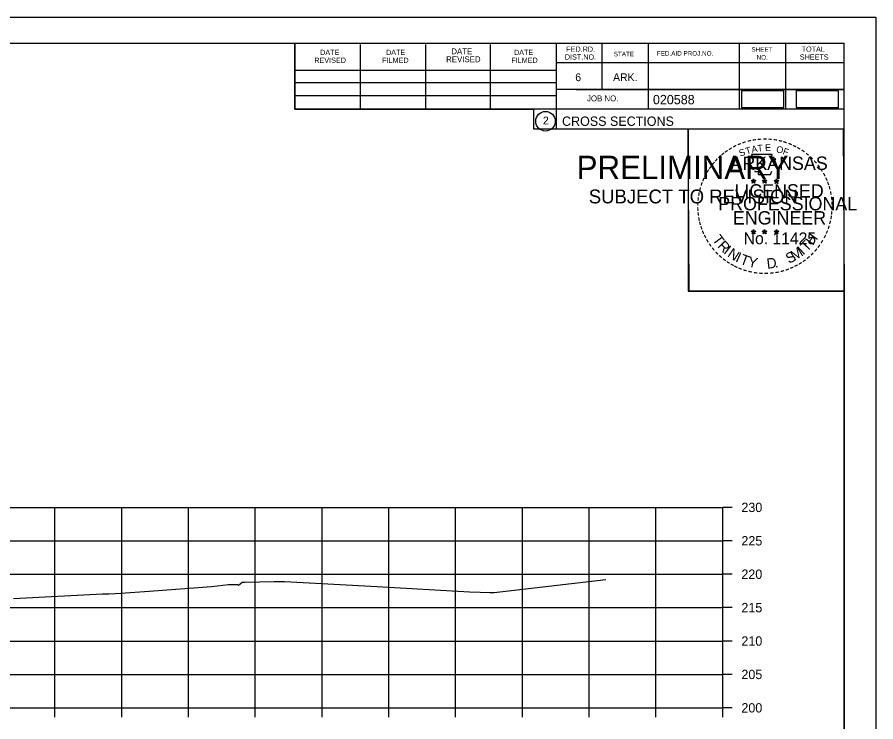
# Model space of a CAD drawing. Extents: x 1368968 to 1369915, y 377395 to 380381.
# Drawn here: x 1369786.1 to 1369914.7, y 378355.9 to 378461.4 of the extents above; entities that cross this region are included whole.
import ezdxf

# ---------------------------------------------------------------- set-up
doc = ezdxf.new("R2010")
doc.units = 0
for name, color, linetype in [('Default', 7, 'Continuous'), ('S_BREAKLINE_ANNOT', 7, 'Continuous'), ('S_BRIDGE', 7, 'Continuous'), ('S_BRIDGE_ANNOT', 7, 'Continuous'), ('S_BUILDING_ANNOT', 7, 'Continuous'), ('S_CAL_CORNER', 7, 'Continuous'), ('S_CTL_TABLE', 7, 'Continuous'), ('S_DITCHLINE_ANNOT', 7, 'Continuous'), ('S_DROP_INLET', 7, 'Continuous')]:
    doc.layers.add(name, color=color, linetype=linetype)

msp = doc.modelspace()

# ---------------------------------------------------------------- linework, layer by layer
at = {"layer": 'Default'}
for points in [[(1369894.57, 378447.86), (1369900.91, 378447.86), (1369900.91, 378450.38), (1369894.57, 378450.38)], [(1369902.8, 378447.85), (1369909.14, 378447.85), (1369909.14, 378450.37), (1369902.8, 378450.37)]]:
    msp.add_lwpolyline(points, close=True, dxfattribs=at)
at = {"layer": 'S_BREAKLINE_ANNOT'}
for p, q in [((1369891.78, 378358.03), (1369891.78, 378388.03)), ((1369893.18, 378388.03), (1369891.78, 378388.03)), ((1369893.18, 378383.03), (1369891.78, 378383.03)), ((1369893.18, 378378.03), (1369891.78, 378378.03)), ((1369893.18, 378373.03), (1369891.78, 378373.03)), ((1369893.18, 378368.03), (1369891.78, 378368.03)), ((1369893.18, 378363.03), (1369891.78, 378363.03)), ((1369611.78, 378358.03), (1369891.78, 378358.03)), ((1369791.78, 378356.63), (1369791.78, 378358.03)), ((1369801.78, 378356.63), (1369801.78, 378358.03)), ((1369811.78, 378356.63), (1369811.78, 378358.03)), ((1369821.78, 378356.63), (1369821.78, 378358.03)), ((1369831.78, 378356.63), (1369831.78, 378358.03)), ((1369841.78, 378356.63), (1369841.78, 378358.03)), ((1369851.78, 378356.63), (1369851.78, 378358.03)), ((1369861.78, 378356.63), (1369861.78, 378358.03)), ((1369871.78, 378356.63), (1369871.78, 378358.03)), ((1369881.78, 378356.63), (1369881.78, 378358.03)), ((1369891.78, 378356.63), (1369891.78, 378358.03)), ((1369893.18, 378358.03), (1369891.78, 378358.03))]:
    msp.add_line(p, q, dxfattribs=at)
at = {"layer": 'S_BRIDGE_ANNOT'}
for p, q in [((1369593.78, 378457.49), (1369909.96, 378457.49)), ((1369827.7, 378447.61), (1369827.7, 378457.49)), ((1369866.86, 378457.49), (1369866.86, 378444.69)), ((1369873.7, 378457.49), (1369873.7, 378450.55)), ((1369880.64, 378457.49), (1369880.64, 378447.61)), ((1369894.22, 378457.49), (1369894.22, 378447.61)), ((1369901.16, 378457.49), (1369901.16, 378447.61)), ((1369909.96, 378252.03), (1369909.96, 378457.49)), ((1369837.56, 378447.61), (1369837.56, 378457.29)), ((1369847.32, 378447.61), (1369847.32, 378457.29)), ((1369857, 378447.61), (1369857, 378457.29)), ((1369909.96, 378454.55), (1369866.86, 378454.55)), ((1369909.96, 378454.57), (1369909.96, 378454.57)), ((1369827.7, 378453.47), (1369866.86, 378453.47)), ((1369827.7, 378451.61), (1369866.86, 378451.61)), ((1369909.96, 378450.55), (1369866.86, 378450.55)), ((1369869.82, 378450.55), (1369909.96, 378450.55)), ((1369827.7, 378447.61), (1369827.7, 378449.67)), ((1369827.7, 378449.67), (1369866.86, 378449.67)), ((1369909.96, 378447.61), (1369827.7, 378447.61)), ((1369866.86, 378444.69), (1369909.96, 378444.69))]:
    msp.add_line(p, q, dxfattribs=at)
msp.add_circle((1369865.24, 378445.82), 1.47, dxfattribs=at)
at = {"layer": 'S_BUILDING_ANNOT'}
for p, q in [((1369896.04, 378436.94), (1369896.39, 378436.83)), ((1369896.04, 378436.94), (1369896.29, 378436.9)), ((1369896.04, 378436.94), (1369896.28, 378436.82)), ((1369896.39, 378437.2), (1369896.35, 378436.95)), ((1369896.39, 378436.83), (1369896.39, 378437.2)), ((1369896.39, 378437.2), (1369896.44, 378436.95)), ((1369896.74, 378436.94), (1369896.39, 378436.83)), ((1369896.74, 378436.94), (1369896.45, 378436.9)), ((1369896.74, 378436.94), (1369896.53, 378436.84)), ((1369897.71, 378436.94), (1369898.06, 378436.83)), ((1369897.71, 378436.94), (1369897.96, 378436.9)), ((1369897.71, 378436.94), (1369897.95, 378436.82)), ((1369898.06, 378437.2), (1369898.02, 378436.95)), ((1369898.06, 378436.83), (1369898.06, 378437.2)), ((1369898.06, 378437.2), (1369898.11, 378436.95)), ((1369898.41, 378436.94), (1369898.06, 378436.83)), ((1369898.41, 378436.94), (1369898.12, 378436.9)), ((1369898.41, 378436.94), (1369898.2, 378436.84)), ((1369899.48, 378436.93), (1369899.82, 378436.82)), ((1369899.48, 378436.93), (1369899.73, 378436.89)), ((1369899.48, 378436.93), (1369899.71, 378436.81)), ((1369899.82, 378437.19), (1369899.78, 378436.93)), ((1369899.82, 378436.82), (1369899.82, 378437.19)), ((1369899.82, 378437.19), (1369899.87, 378436.94)), ((1369900.17, 378436.93), (1369899.82, 378436.82)), ((1369900.17, 378436.93), (1369899.89, 378436.88)), ((1369900.17, 378436.93), (1369899.97, 378436.83)), ((1369896.17, 378436.54), (1369896.39, 378436.83)), ((1369896.17, 378436.54), (1369896.3, 378436.78)), ((1369896.17, 378436.54), (1369896.39, 378436.75)), ((1369896.6, 378436.54), (1369896.39, 378436.83)), ((1369896.6, 378436.54), (1369896.39, 378436.75)), ((1369896.6, 378436.54), (1369896.47, 378436.83)), ((1369897.84, 378436.54), (1369898.06, 378436.83)), ((1369897.84, 378436.54), (1369897.97, 378436.78)), ((1369897.84, 378436.54), (1369898.06, 378436.75)), ((1369898.27, 378436.54), (1369898.06, 378436.83)), ((1369898.27, 378436.54), (1369898.06, 378436.75)), ((1369898.27, 378436.54), (1369898.14, 378436.83)), ((1369899.61, 378436.52), (1369899.82, 378436.82)), ((1369899.61, 378436.52), (1369899.73, 378436.77)), ((1369899.61, 378436.52), (1369899.82, 378436.74)), ((1369900.04, 378436.52), (1369899.82, 378436.82)), ((1369900.04, 378436.52), (1369899.82, 378436.74)), ((1369900.04, 378436.52), (1369899.9, 378436.82)), ((1369896.04, 378429.37), (1369896.39, 378429.26)), ((1369896.04, 378429.37), (1369896.29, 378429.33)), ((1369896.04, 378429.37), (1369896.27, 378429.25)), ((1369896.17, 378428.96), (1369896.39, 378429.26)), ((1369896.17, 378428.96), (1369896.3, 378429.21)), ((1369896.17, 378428.96), (1369896.38, 378429.18)), ((1369896.39, 378429.63), (1369896.35, 378429.37)), ((1369896.6, 378428.96), (1369896.38, 378429.18)), ((1369896.39, 378429.26), (1369896.39, 378429.63)), ((1369896.39, 378429.63), (1369896.44, 378429.38)), ((1369896.73, 378429.37), (1369896.39, 378429.26)), ((1369896.6, 378428.96), (1369896.39, 378429.26)), ((1369896.73, 378429.37), (1369896.45, 378429.32)), ((1369896.6, 378428.96), (1369896.46, 378429.25)), ((1369896.73, 378429.37), (1369896.53, 378429.27)), ((1369897.71, 378429.37), (1369898.06, 378429.26)), ((1369897.71, 378429.37), (1369897.96, 378429.33)), ((1369897.71, 378429.37), (1369897.94, 378429.25)), ((1369897.84, 378428.96), (1369898.06, 378429.26)), ((1369897.84, 378428.96), (1369897.97, 378429.21)), ((1369897.84, 378428.96), (1369898.05, 378429.18)), ((1369898.06, 378429.63), (1369898.01, 378429.37)), ((1369898.27, 378428.96), (1369898.05, 378429.18)), ((1369898.06, 378429.26), (1369898.06, 378429.63)), ((1369898.06, 378429.63), (1369898.1, 378429.38)), ((1369898.4, 378429.37), (1369898.06, 378429.26)), ((1369898.27, 378428.96), (1369898.06, 378429.26)), ((1369898.4, 378429.37), (1369898.12, 378429.32)), ((1369898.27, 378428.96), (1369898.13, 378429.25)), ((1369898.4, 378429.37), (1369898.2, 378429.27)), ((1369899.47, 378429.36), (1369899.82, 378429.25)), ((1369899.47, 378429.36), (1369899.73, 378429.32)), ((1369899.47, 378429.36), (1369899.71, 378429.24)), ((1369899.61, 378428.95), (1369899.82, 378429.25)), ((1369899.61, 378428.95), (1369899.73, 378429.2)), ((1369899.61, 378428.95), (1369899.82, 378429.17)), ((1369899.82, 378429.62), (1369899.78, 378429.36)), ((1369899.82, 378429.25), (1369899.82, 378429.62)), ((1369899.82, 378429.62), (1369899.87, 378429.37)), ((1369900.17, 378429.36), (1369899.82, 378429.25)), ((1369900.04, 378428.95), (1369899.82, 378429.25)), ((1369900.04, 378428.95), (1369899.82, 378429.17)), ((1369900.17, 378429.36), (1369899.88, 378429.31)), ((1369900.04, 378428.95), (1369899.9, 378429.24)), ((1369900.17, 378429.36), (1369899.97, 378429.26))]:
    msp.add_line(p, q, dxfattribs=at)
for points in [[(1369896.08, 378440.82), (1369896.35, 378440)], [(1369899.59, 378439.9), (1369899.74, 378440.18), (1369899.05, 378440.16), (1369899.2, 378440.82), (1369896.08, 378440.82)], [(1369896.57, 378438.4), (1369896.57, 378438.31), (1369897.14, 378438.29), (1369897.08, 378437.82), (1369898.95, 378437.82), (1369899.15, 378438.36)], [(1369896.39, 378437.2), (1369896.6, 378436.54), (1369896.04, 378436.94), (1369896.74, 378436.94), (1369896.17, 378436.54), (1369896.39, 378437.2)], [(1369898.06, 378437.2), (1369898.27, 378436.54), (1369897.71, 378436.94), (1369898.41, 378436.94), (1369897.84, 378436.54), (1369898.06, 378437.2)], [(1369899.82, 378437.19), (1369900.04, 378436.52), (1369899.48, 378436.93), (1369900.17, 378436.93), (1369899.61, 378436.52), (1369899.82, 378437.19)], [(1369896.39, 378429.63), (1369896.6, 378428.96), (1369896.04, 378429.37), (1369896.73, 378429.37), (1369896.17, 378428.96), (1369896.39, 378429.63)], [(1369898.06, 378429.63), (1369898.27, 378428.96), (1369897.71, 378429.37), (1369898.4, 378429.37), (1369897.84, 378428.96), (1369898.06, 378429.63)], [(1369899.82, 378429.62), (1369900.04, 378428.95), (1369899.47, 378429.36), (1369900.17, 378429.36), (1369899.61, 378428.95), (1369899.82, 378429.62)]]:
    msp.add_lwpolyline(points, dxfattribs=at)
for centre, radius in [((1369896.39, 378436.83), 0.172), ((1369896.39, 378436.83), 0.145), ((1369896.39, 378436.83), 0.116), ((1369896.39, 378436.83), 0.0991), ((1369896.39, 378436.83), 0.0747), ((1369896.39, 378436.83), 0.0495), ((1369896.39, 378436.83), 0.0296), ((1369898.06, 378436.83), 0.172), ((1369898.06, 378436.83), 0.145), ((1369898.06, 378436.83), 0.116), ((1369898.06, 378436.83), 0.0991), ((1369898.06, 378436.83), 0.0747), ((1369898.06, 378436.83), 0.0495), ((1369898.06, 378436.83), 0.0296), ((1369899.82, 378436.82), 0.172), ((1369899.82, 378436.82), 0.145), ((1369899.82, 378436.82), 0.116), ((1369899.82, 378436.82), 0.0991), ((1369899.82, 378436.82), 0.0747), ((1369899.82, 378436.82), 0.0495), ((1369899.82, 378436.82), 0.0296), ((1369896.39, 378429.26), 0.172), ((1369896.39, 378429.26), 0.145), ((1369896.39, 378429.26), 0.116), ((1369896.39, 378429.26), 0.0991), ((1369896.39, 378429.26), 0.0747), ((1369896.39, 378429.26), 0.0495), ((1369896.39, 378429.26), 0.0296), ((1369898.05, 378429.26), 0.172), ((1369898.05, 378429.26), 0.145), ((1369898.05, 378429.26), 0.116), ((1369898.05, 378429.26), 0.0991), ((1369898.05, 378429.26), 0.0747), ((1369898.05, 378429.26), 0.0495), ((1369898.05, 378429.26), 0.0296), ((1369899.82, 378429.25), 0.172), ((1369899.82, 378429.25), 0.145), ((1369899.82, 378429.25), 0.116), ((1369899.82, 378429.25), 0.0991), ((1369899.82, 378429.25), 0.0747), ((1369899.82, 378429.25), 0.0495), ((1369899.82, 378429.25), 0.0296)]:
    msp.add_circle(centre, radius, dxfattribs=at)
at = {"layer": 'S_CTL_TABLE'}
msp.add_lwpolyline([(1369785.58, 378374.41), (1369798.88, 378375.07), (1369799.86, 378375.11), (1369800.81, 378375.14), (1369801.64, 378375.18), (1369805.87, 378375.48), (1369815.22, 378376.21), (1369817.75, 378376.49), (1369819.14, 378376.49), (1369819.27, 378376.4), (1369819.77, 378376.8), (1369819.82, 378376.85), (1369820.24, 378376.85), (1369824.59, 378376.95), (1369826.17, 378376.95), (1369840.01, 378376.18), (1369853.87, 378375.4), (1369855.44, 378375.32), (1369856.85, 378375.29), (1369857.55, 378375.29), (1369874.26, 378377.22)], dxfattribs=at)
at = {"layer": 'S_DITCHLINE_ANNOT'}
for p, q in [((1369611.78, 378388.03), (1369891.78, 378388.03)), ((1369791.78, 378358.03), (1369791.78, 378388.03)), ((1369801.78, 378358.03), (1369801.78, 378388.03)), ((1369811.78, 378358.03), (1369811.78, 378388.03)), ((1369821.78, 378358.03), (1369821.78, 378388.03)), ((1369831.78, 378358.03), (1369831.78, 378388.03)), ((1369841.78, 378358.03), (1369841.78, 378388.03)), ((1369851.78, 378358.03), (1369851.78, 378388.03)), ((1369861.78, 378358.03), (1369861.78, 378388.03)), ((1369871.78, 378358.03), (1369871.78, 378388.03)), ((1369881.78, 378358.03), (1369881.78, 378388.03)), ((1369891.78, 378358.03), (1369891.78, 378388.03)), ((1369611.78, 378383.03), (1369891.78, 378383.03)), ((1369611.78, 378378.03), (1369891.78, 378378.03)), ((1369611.78, 378373.03), (1369891.78, 378373.03)), ((1369611.78, 378368.03), (1369891.78, 378368.03)), ((1369611.78, 378363.03), (1369891.78, 378363.03)), ((1369611.78, 378358.03), (1369891.78, 378358.03))]:
    msp.add_line(p, q, dxfattribs=at)
at = {"layer": 'S_DROP_INLET'}
for p, q in [((1369581.38, 378461.38), (1369914.71, 378461.38)), ((1369885.99, 378422.23), (1369885.99, 378422.23))]:
    msp.add_line(p, q, dxfattribs=at)
for points in [[(1369581.37, 378461.38), (1369914.71, 378461.38), (1369914.71, 378248.05), (1369581.37, 378248.05)], [(1369827.7, 378457.49), (1369827.7, 378447.61), (1369863.43, 378447.61), (1369863.43, 378444.69), (1369886.63, 378444.69), (1369886.63, 378420.36), (1369909.96, 378420.36), (1369909.96, 378252.03), (1369593.78, 378252.03), (1369593.78, 378457.49)], [(1369886.63, 378444.69), (1369909.84, 378444.69), (1369909.96, 378420.36), (1369886.75, 378420.36)]]:
    msp.add_lwpolyline(points, close=True, dxfattribs=at)

# ---------------------------------------------------------------- texts
at = {"layer": 'S_BRIDGE'}
for s, p in [('230', (1369894.58, 378387.33)), ('225', (1369894.58, 378382.33)), ('220', (1369894.58, 378377.33)), ('215', (1369894.58, 378372.33)), ('210', (1369894.58, 378367.33)), ('205', (1369894.58, 378362.33)), ('200', (1369894.58, 378357.33))]:
    msp.add_text(s, height=1.4, dxfattribs=at).set_placement(p)
at = {"layer": 'S_BRIDGE_ANNOT'}
for s, height, p in [('DATE', 0.782, (1369831.5, 378455.73)), ('DATE', 0.782, (1369841.36, 378455.73)), ('DATE', 0.879, (1369851.14, 378455.83)), ('DATE', 0.782, (1369860.52, 378455.73)), ('FED.RD.', 0.782, (1369868.34, 378456.21)), ('STATE', 0.684, (1369875.46, 378455.53)), ('FED.AID PROJ.NO.', 0.684, (1369881.92, 378455.63)), ('SHEET', 0.684, (1369896.08, 378456.21)), ('TOTAL', 0.782, (1369903.6, 378456.21)), ('REVISED', 0.782, (1369830.62, 378454.55)), ('FILMED', 0.782, (1369840.78, 378454.55)), ('REVISED', 0.879, (1369850.36, 378454.65)), ('FILMED', 0.782, (1369860.12, 378454.55)), ('DIST.NO.', 0.782, (1369868.14, 378455.03)), ('NO.', 0.684, (1369896.86, 378455.03)), ('SHEETS', 0.782, (1369903.32, 378455.03)), ('6', 1.17, (1369869.7, 378451.81)), ('ARK.', 1.172, (1369875.36, 378451.81)), ('020588', 1.4, (1369881.33, 378448.35)), ('JOB NO.', 0.879, (1369871.46, 378448.79)), ('2', 1.17, (1369864.86, 378445.34)), ('CROSS SECTIONS', 1.4, (1369867.72, 378445.12))]:
    msp.add_text(s, height=height, rotation=360, dxfattribs=at).set_placement(p)
at = {"layer": 'S_BUILDING_ANNOT'}
for s, height, rotation, p in [('-', 1.6, 28.7918, (1369893.56, 378441.36)), ('-', 1.6, 24.3072, (1369894.2, 378441.68)), ('-', 1.6, 19.1761, (1369894.83, 378441.95)), ('T', 1, 16.4036, (1369895.35, 378440.83)), ('-', 1.6, 13.6301, (1369895.58, 378442.19)), ('A', 1, 11.2132, (1369896.18, 378441.08)), ('-', 1.6, 10.2193, (1369896.26, 378442.35)), ('T', 1, 6.0228, (1369897.03, 378441.25)), ('-', 1.6, 5.8968, (1369896.99, 378442.46)), ('-', 1.6, 0.1862, (1369897.76, 378442.53)), ('E', 1, 0.8323, (1369898.13, 378441.36)), ('-', 1.6, 357.743, (1369898.48, 378442.52)), ('-', 1.6, 352.1617, (1369899.23, 378442.47)), ('O', 1, 350.4515, (1369899.74, 378441.15)), ('-', 1.6, 347.2049, (1369899.95, 378442.35)), ('-', 1.6, 342.3362, (1369900.58, 378442.2)), ('-', 1.6, 337.8551, (1369901.32, 378441.97)), ('-', 1.6, 334.1211, (1369901.95, 378441.7)), ('-', 1.6, 42.9622, (1369891.48, 378439.8)), ('-', 1.6, 38.9507, (1369891.91, 378440.22)), ('-', 1.6, 36.2317, (1369892.39, 378440.6)), ('-', 1.6, 34.0636, (1369892.97, 378440.99)), ('S', 1, 21.594, (1369894.44, 378440.5)), ('F', 1, 340.0707, (1369900.69, 378440.92)), ('-', 1.6, 329.6409, (1369902.53, 378441.42)), ('-', 1.6, 325.8627, (1369903.17, 378441.06)), ('-', 1.6, 320.5297, (1369903.78, 378440.63)), ('-', 1.6, 50.6142, (1369890.63, 378438.84)), ('-', 1.6, 48.423, (1369891.03, 378439.33)), ('ARKANSAS', 2, 360, (1369892.94, 378438.53)), ('-', 1.6, 315.5786, (1369904.38, 378440.14)), ('-', 1.6, 309.8797, (1369904.95, 378439.59)), ('-', 1.6, 58.0706, (1369889.89, 378437.75)), ('-', 1.6, 54.2325, (1369890.22, 378438.27)), ('-', 1.6, 306.6522, (1369905.47, 378438.99)), ('-', 1.4, 303.6753, (1369905.96, 378438.42)), ('-', 1.6, 67.7743, (1369889.32, 378436.52)), ('-', 1.6, 62.8713, (1369889.58, 378437.13)), ('-', 1.6, 299.6684, (1369906.28, 378437.82)), ('-', 1.6, 294.6628, (1369906.6, 378437.21)), ('-', 1.6, 75.461, (1369888.9, 378435.18)), ('-', 1.6, 72.3945, (1369889.1, 378435.89)), ('LICENSED', 2, 360, (1369893.53, 378434.39)), ('DWB', 0.01, 360, (1369896.38, 378436.83)), ('DWB', 0.01, 360, (1369898.05, 378436.83)), ('DWB', 0.01, 360, (1369899.81, 378436.82)), ('-', 1.6, 290.5728, (1369906.86, 378436.63)), ('-', 1.6, 285.1233, (1369907.09, 378436.05)), ('-', 1.6, 85.1863, (1369888.69, 378433.77)), ('-', 1.6, 81.2013, (1369888.77, 378434.46)), ('PROFESSIONAL', 2, 360, (1369891.11, 378432.48)), ('-', 1.6, 280.5493, (1369907.29, 378435.31)), ('-', 1.6, 276.5962, (1369907.45, 378434.54)), ('-', 1.6, 89.0622, (1369888.67, 378433.07)), ('-', 1.6, 274.3301, (1369907.51, 378433.82)), ('-', 1.6, 269.9407, (1369907.55, 378433.18)), ('-', 1.6, 94.1959, (1369888.7, 378432.35)), ('-', 1.6, 98.9479, (1369888.78, 378431.68)), ('ENGINEER', 2, 360, (1369893.3, 378430.36)), ('-', 1.6, 263.5172, (1369907.53, 378432.52)), ('-', 1.6, 101.7149, (1369888.91, 378430.95)), ('-', 1.6, 105.4578, (1369889.07, 378430.35)), ('-', 1.6, 255.7626, (1369907.35, 378431.19)), ('-', 1.6, 260.9953, (1369907.46, 378431.86)), ('-', 1.6, 109.0874, (1369889.29, 378429.72)), ('-', 1.6, 114.0643, (1369889.54, 378429.12)), ('No. 11425', 1.757, 360, (1369894.92, 378427.41)), ('DWB', 0.01, 360, (1369896.37, 378429.26)), ('DWB', 0.01, 360, (1369898.04, 378429.26)), ('DWB', 0.01, 360, (1369899.81, 378429.25)), ('-', 1.6, 247.8887, (1369906.94, 378429.79)), ('-', 1.6, 252.8681, (1369907.17, 378430.47)), ('-', 1.6, 115.7289, (1369889.85, 378428.51)), ('-', 1.6, 120.4471, (1369890.2, 378427.92)), ('T', 1.54, 306.0406, (1369890.15, 378428.1)), ('R', 1.54, 314.005, (1369890.91, 378427.05)), ('T', 1.54, 46.6444, (1369904.38, 378426.19)), ('H', 1.54, 54.6088, (1369905.27, 378427.13)), ('-', 1.6, 239.0712, (1369906.29, 378428.41)), ('-', 1.6, 244.6197, (1369906.68, 378429.16)), ('-', 1.6, 125.8934, (1369890.61, 378427.36)), ('-', 1.6, 130.7181, (1369891.07, 378426.81)), ('I', 1.54, 321.9694, (1369891.81, 378426.12)), ('N', 1.54, 326.5002, (1369892.38, 378425.65)), ('M', 1.54, 32.6563, (1369902.53, 378424.87)), ('I', 1.54, 42.1136, (1369903.81, 378425.71)), ('-', 1.6, 231.2538, (1369905.46, 378427.19)), ('-', 1.6, 233.8452, (1369905.89, 378427.76)), ('-', 1.6, 134.2238, (1369891.59, 378426.26)), ('-', 1.6, 138.9338, (1369892.11, 378425.8)), ('-', 1.6, 144.6463, (1369892.67, 378425.39)), ('I', 1.54, 335.3603, (1369893.58, 378424.86)), ('T', 1.54, 339.8912, (1369894.25, 378424.53)), ('Y', 1.54, 347.8556, (1369895.46, 378424.09)), ('D', 1.54, 6.3969, (1369898.45, 378423.73)), ('S', 1.54, 26.9312, (1369901.69, 378424.46)), ('-', 1.6, 221.0851, (1369904.45, 378426.12)), ('-', 1.6, 225.7653, (1369904.98, 378426.63)), ('-', 1.6, 148.0898, (1369893.23, 378425.02)), ('-', 1.6, 151.5704, (1369893.81, 378424.7)), ('-', 1.6, 154.6002, (1369894.33, 378424.45)), ('.', 1.54, 13.7642, (1369899.64, 378423.86)), ('-', 1.6, 204.2516, (1369902.19, 378424.6)), ('-', 1.6, 207.3568, (1369902.81, 378424.92)), ('-', 1.6, 212.2491, (1369903.37, 378425.26)), ('-', 1.6, 215.7363, (1369903.91, 378425.65)), ('-', 1.6, 158.5612, (1369894.95, 378424.2)), ('-', 1.6, 162.7983, (1369895.64, 378423.98)), ('-', 1.6, 167.5555, (1369896.36, 378423.82)), ('-', 1.6, 173.1155, (1369897.13, 378423.71)), ('-', 1.6, 176.5183, (1369897.88, 378423.66)), ('-', 1.6, 181.5918, (1369898.62, 378423.67)), ('-', 1.6, 185.8167, (1369899.43, 378423.75)), ('-', 1.6, 191.2858, (1369900.16, 378423.88)), ('-', 1.6, 195.4743, (1369900.89, 378424.08)), ('-', 1.6, 200.7184, (1369901.57, 378424.32))]:
    msp.add_text(s, height=height, rotation=rotation, dxfattribs=at).set_placement(p)
at = {"layer": 'S_CAL_CORNER'}
for s, height, p in [('PRELIMINARY', 3.5, (1369869.91, 378437.15)), ('DWB', 0.01, (1369870.65, 378439)), ('SUBJECT TO REVISION', 2.0751, (1369871.72, 378433.52))]:
    msp.add_text(s, height=height, rotation=360, dxfattribs=at).set_placement(p)

doc.saveas('drawing.dxf')
